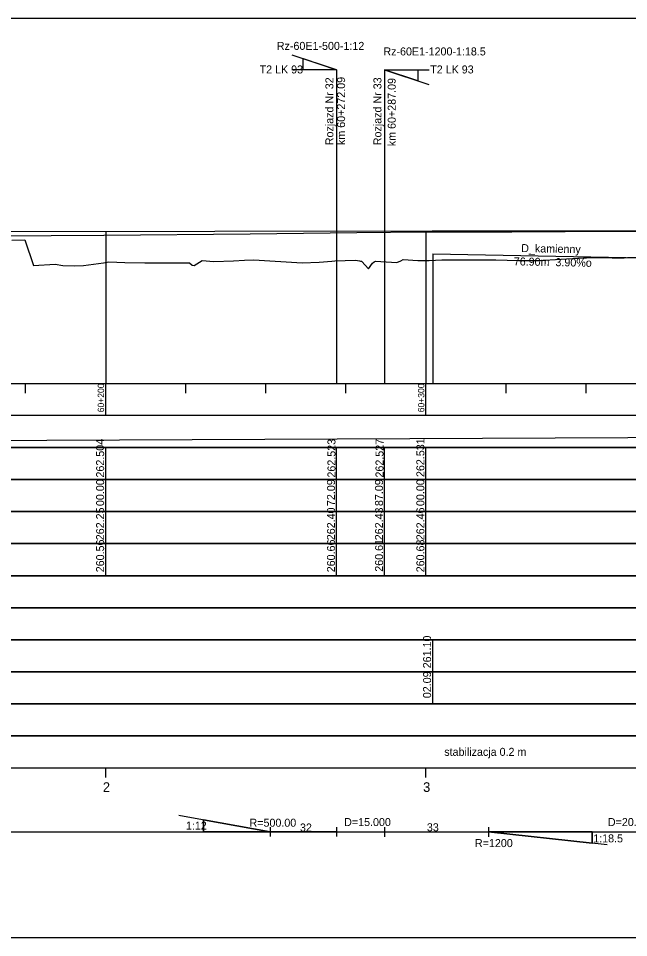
# Model space of a CAD drawing. Extents: x 6445630 to 6518227, y 5499240 to 5511716.
# Drawn here: x 6459403.9 to 6459594.5, y 5508418.3 to 5508705.3 of the extents above; entities that cross this region are included whole.
import ezdxf

# ---------------------------------------------------------------- set-up
doc = ezdxf.new("R2010")
doc.units = 0
for name, color, linetype in [('TOR_PROF-drenaze', 7, 'Continuous'), ('TOR_PROF-drenokolektory', 7, 'Continuous'), ('TOR_PROF-rowy otwarte', 7, 'Continuous'), ('TOR_PROF-rozjazdy', 7, 'Continuous'), ('TOR_PROF-tabelka-geometria T1', 7, 'Continuous'), ('TOR_PROF-tabelka-kilometracja', 7, 'Continuous'), ('TOR_PROF-tabelka-odleglosci T1', 7, 'Continuous'), ('TOR_PROF-tabelka-pochylenia proj T1', 7, 'Continuous'), ('TOR_PROF-tabelka-rodzaj rowu T1', 7, 'Continuous'), ('TOR_PROF-tabelka-rodzaj rurociagow T1', 7, 'Continuous'), ('TOR_PROF-tabelka-rowyT1', 7, 'Continuous'), ('TOR_PROF-tabelka-rurociagi T1', 7, 'Continuous'), ('TOR_PROF-tabelka-rzedne istn T1', 7, 'Continuous'), ('TOR_PROF-tabelka-rzedne proj T1', 7, 'Continuous'), ('TOR_PROF-tabelka-teren istniejacy T1', 7, 'Continuous'), ('TOR_PROF-tabelka-warstwa ochronna T1', 7, 'Continuous'), ('TOR_PROF-tor istniejacy T2', 7, 'Continuous'), ('TOR_PROF-tor projektowany', 7, 'Continuous'), ('TOR_PROF-uklad odniesienia', 7, 'Continuous'), ('TOR_PROF-warstwa ochronna', 7, 'Continuous'), ('TOR_RAMKI-dodatkowe3', 7, 'Continuous'), ('TOR_RAMKI-MASKA WYCIECIA', 7, 'Continuous'), ('TOR_W-warstwa dodatkowa 1', 7, 'Continuous')]:
    doc.layers.add(name, color=color, linetype=linetype)

msp = doc.modelspace()

# ---------------------------------------------------------------- linework, layer by layer
at = {"layer": 'TOR_PROF-drenaze'}
msp.add_lwpolyline([(6459533.3, 5508631.79), (6459610.21, 5508630.29)], dxfattribs=at)
at = {"layer": 'TOR_PROF-drenokolektory'}
msp.add_lwpolyline([(6459533.3, 5508631.79), (6459533.3, 5508596.29), (6459533.3, 5508591.29), (6459533.3, 5508591.29)], dxfattribs=at)
msp.add_lwpolyline([(6459533.3, 5508631.79), (6459533.3, 5508596.29), (6459533.3, 5508591.29), (6459533.3, 5508591.29)], dxfattribs=at)
msp.add_lwpolyline([(6459533.3, 5508631.79), (6459533.3, 5508596.29), (6459533.3, 5508591.29), (6459533.3, 5508591.29)], dxfattribs=at)
at = {"layer": 'TOR_PROF-rowy otwarte'}
msp.add_lwpolyline([(6459533.3, 5508631.79), (6459533.3, 5508596.29), (6459533.3, 5508591.29), (6459533.3, 5508591.29)], dxfattribs=at)
at = {"layer": 'TOR_PROF-rozjazdy'}
for p, q in [((6459454.06, 5508456.56), (6459482.51, 5508451.29)), ((6459461.71, 5508451.29), (6459482.51, 5508451.29)), ((6459482.51, 5508452.77), (6459482.51, 5508449.81)), ((6459503.3, 5508452.77), (6459503.3, 5508449.81)), ((6459518.3, 5508452.77), (6459518.3, 5508449.8)), ((6459550.71, 5508452.77), (6459550.71, 5508449.8)), ((6459583.12, 5508451.28), (6459550.71, 5508451.29)), ((6459587.8, 5508447.29), (6459550.71, 5508451.29))]:
    msp.add_line(p, q, dxfattribs=at)
for points in [[(6459482.51, 5508451.29), (6459461.71, 5508455.08), (6459461.71, 5508451.29)], [(6459503.3, 5508451.29), (6459482.51, 5508451.29), (6459461.71, 5508451.29), (6459461.71, 5508455.08), (6459482.51, 5508451.29)], [(6459518.3, 5508451.29), (6459550.71, 5508451.29), (6459583.12, 5508451.28), (6459583.12, 5508447.79), (6459550.71, 5508451.29)], [(6459550.71, 5508451.29), (6459583.12, 5508447.79), (6459583.12, 5508451.28)]]:
    msp.add_lwpolyline(points, dxfattribs=at)
at = {"layer": 'TOR_PROF-tabelka-geometria T1'}
for points in [[(6452331.21, 5508451.29), (6462731.21, 5508451.29)], [(6457590.67, 5508451.29), (6459780.93, 5508451.29), (6459780.93, 5508448.62), (6459865.93, 5508448.62), (6459865.93, 5508451.29), (6459945.93, 5508451.29), (6459945.93, 5508453.96), (6460030.94, 5508453.96), (6460030.94, 5508451.29), (6460430.94, 5508451.29), (6460430.94, 5508453.96), (6460512.51, 5508453.96), (6460512.51, 5508451.29), (6460592.51, 5508451.29), (6460592.51, 5508448.62), (6460674.08, 5508448.62), (6460674.08, 5508451.29), (6461733.15, 5508451.29)]]:
    msp.add_lwpolyline(points, dxfattribs=at)
at = {"layer": 'TOR_PROF-tabelka-kilometracja'}
for points in [[(6459431.21, 5508468.29), (6459431.21, 5508471.29)], [(6459531.21, 5508468.29), (6459531.21, 5508471.29)]]:
    msp.add_lwpolyline(points, dxfattribs=at)
at = {"layer": 'TOR_PROF-tabelka-odleglosci T1'}
msp.add_lwpolyline([(6452331.21, 5508551.29), (6462731.21, 5508551.29), (6462731.21, 5508561.29), (6452331.21, 5508561.29)], close=True, dxfattribs=at)
for points in [[(6459431.21, 5508551.29), (6459431.21, 5508561.29)], [(6459503.3, 5508551.29), (6459503.3, 5508561.29)], [(6459518.3, 5508551.29), (6459518.3, 5508561.29)], [(6459531.21, 5508551.29), (6459531.21, 5508561.29)]]:
    msp.add_lwpolyline(points, dxfattribs=at)
at = {"layer": 'TOR_PROF-tabelka-pochylenia proj T1'}
msp.add_lwpolyline([(6452331.21, 5508571.29), (6462731.21, 5508571.29), (6462731.21, 5508581.29), (6452331.21, 5508581.29)], close=True, dxfattribs=at)
msp.add_lwpolyline([(6459231.21, 5508572.79), (6460751.21, 5508579.79)], dxfattribs=at)
at = {"layer": 'TOR_PROF-tabelka-rodzaj rowu T1'}
for points in [[(6452331.21, 5508511.29), (6462731.21, 5508511.29), (6462731.21, 5508521.29), (6452331.21, 5508521.29)], [(6452331.21, 5508511.29), (6462731.21, 5508511.29), (6462731.21, 5508521.29), (6452331.21, 5508521.29)], [(6452331.21, 5508491.29), (6462731.21, 5508491.29), (6462731.21, 5508501.29), (6452331.21, 5508501.29)]]:
    msp.add_lwpolyline(points, close=True, dxfattribs=at)
msp.add_lwpolyline([(6459533.3, 5508491.29), (6459533.3, 5508501.29)], dxfattribs=at)
at = {"layer": 'TOR_PROF-tabelka-rowyT1'}
msp.add_lwpolyline([(6452331.21, 5508521.29), (6462731.21, 5508521.29), (6462731.21, 5508531.29), (6452331.21, 5508531.29)], close=True, dxfattribs=at)
msp.add_lwpolyline([(6452331.21, 5508521.29), (6462731.21, 5508521.29), (6462731.21, 5508531.29), (6452331.21, 5508531.29)], close=True, dxfattribs=at)
msp.add_lwpolyline([(6452331.21, 5508521.29), (6462731.21, 5508521.29), (6462731.21, 5508531.29), (6452331.21, 5508531.29)], close=True, dxfattribs=at)
at = {"layer": 'TOR_PROF-tabelka-rurociagi T1'}
msp.add_lwpolyline([(6452331.21, 5508501.29), (6462731.21, 5508501.29), (6462731.21, 5508511.29), (6452331.21, 5508511.29)], close=True, dxfattribs=at)
msp.add_lwpolyline([(6459533.3, 5508501.29), (6459533.3, 5508511.29)], dxfattribs=at)
at = {"layer": 'TOR_PROF-tabelka-rzedne istn T1'}
msp.add_lwpolyline([(6452331.21, 5508541.29), (6462731.21, 5508541.29), (6462731.21, 5508551.29), (6452331.21, 5508551.29)], close=True, dxfattribs=at)
for points in [[(6459431.21, 5508541.29), (6459431.21, 5508551.29)], [(6459503.3, 5508541.29), (6459503.3, 5508551.29)], [(6459518.3, 5508541.29), (6459518.3, 5508551.29)], [(6459531.21, 5508541.29), (6459531.21, 5508551.29)], [(6459431.21, 5508531.29), (6459431.21, 5508541.29)], [(6459431.21, 5508531.29), (6459431.21, 5508541.29)], [(6459431.21, 5508531.29), (6459431.21, 5508541.29)], [(6459431.21, 5508531.29), (6459431.21, 5508541.29)], [(6459503.3, 5508531.29), (6459503.3, 5508541.29)], [(6459518.3, 5508531.29), (6459518.3, 5508541.29)], [(6459531.21, 5508531.29), (6459531.21, 5508541.29)], [(6459531.21, 5508531.29), (6459531.21, 5508541.29)], [(6459531.21, 5508531.29), (6459531.21, 5508541.29)], [(6459531.21, 5508531.29), (6459531.21, 5508541.29)]]:
    msp.add_lwpolyline(points, dxfattribs=at)
at = {"layer": 'TOR_PROF-tabelka-rzedne proj T1'}
msp.add_lwpolyline([(6452331.21, 5508561.29), (6462731.21, 5508561.29), (6462731.21, 5508571.29), (6452331.21, 5508571.29)], close=True, dxfattribs=at)
for points in [[(6459431.21, 5508561.29), (6459431.21, 5508571.29)], [(6459503.3, 5508561.29), (6459503.3, 5508571.29)], [(6459518.3, 5508561.29), (6459518.3, 5508571.29)], [(6459531.21, 5508561.29), (6459531.21, 5508571.29)]]:
    msp.add_lwpolyline(points, dxfattribs=at)
at = {"layer": 'TOR_PROF-tabelka-teren istniejacy T1'}
msp.add_line((6459518.3, 5508452.77), (6459518.3, 5508449.8), dxfattribs=at)
msp.add_lwpolyline([(6452331.21, 5508531.29), (6462731.21, 5508531.29), (6462731.21, 5508541.29), (6452331.21, 5508541.29)], close=True, dxfattribs=at)
msp.add_lwpolyline([(6452331.21, 5508531.29), (6462731.21, 5508531.29), (6462731.21, 5508541.29), (6452331.21, 5508541.29)], close=True, dxfattribs=at)
msp.add_lwpolyline([(6452331.21, 5508531.29), (6462731.21, 5508531.29), (6462731.21, 5508541.29), (6452331.21, 5508541.29)], close=True, dxfattribs=at)
msp.add_lwpolyline([(6452331.21, 5508531.29), (6462731.21, 5508531.29), (6462731.21, 5508541.29), (6452331.21, 5508541.29)], close=True, dxfattribs=at)
at = {"layer": 'TOR_PROF-tabelka-warstwa ochronna T1'}
msp.add_lwpolyline([(6452331.21, 5508481.29), (6462731.21, 5508481.29), (6462731.21, 5508491.29), (6452331.21, 5508491.29)], close=True, dxfattribs=at)
at = {"layer": 'TOR_PROF-tor istniejacy T2'}
msp.add_lwpolyline([(6459879.79, 5508639.74), (6459830.31, 5508639.59), (6459780.15, 5508639.54), (6459763.47, 5508639.39), (6459730.24, 5508639.29), (6459680.5, 5508639.29), (6459630.51, 5508639.04), (6459597.28, 5508638.79), (6459591.3, 5508638.74), (6459558.07, 5508638.59), (6459530.72, 5508638.59), (6459509.57, 5508638.34), (6459476.34, 5508637.94), (6459430.67, 5508637.54), (6459381.22, 5508637.14), (6459331.37, 5508636.74), (6459281.19, 5508636.39), (6459231.27, 5508636.04), (6459181.17, 5508635.64), (6459130.56, 5508635.34), (6459081.98, 5508635.04), (6459033.74, 5508634.74), (6458981.86, 5508634.39), (6458930.5, 5508633.99)], dxfattribs=at)
at = {"layer": 'TOR_PROF-tor projektowany'}
for p, q in [((6459231.21, 5508638.54), (6460751.21, 5508640.59)), ((6459231.21, 5508638.54), (6460751.21, 5508640.59)), ((6459405.94, 5508636.13), (6459408.69, 5508628.17)), ((6459430.47, 5508628.96), (6459432.21, 5508629.26)), ((6459432.21, 5508629.26), (6459437.16, 5508629.08)), ((6459458.82, 5508628.12), (6459461.36, 5508629.71)), ((6459461.36, 5508629.71), (6459465.02, 5508629.38)), ((6459465.02, 5508629.38), (6459471.09, 5508629.56)), ((6459471.09, 5508629.56), (6459474.55, 5508629.8)), ((6459474.55, 5508629.8), (6459477.46, 5508629.88)), ((6459477.46, 5508629.88), (6459492.52, 5508629.02)), ((6459497.83, 5508629.2), (6459501.86, 5508629.54)), ((6459501.86, 5508629.54), (6459502.8, 5508629.59)), ((6459502.8, 5508629.59), (6459509.17, 5508629.78)), ((6459509.17, 5508629.78), (6459510.43, 5508629.59)), ((6459510.43, 5508629.59), (6459510.49, 5508629.58)), ((6459510.49, 5508629.58), (6459510.74, 5508629.54)), ((6459510.74, 5508629.54), (6459511.09, 5508629.48)), ((6459511.09, 5508629.48), (6459511.19, 5508629.38)), ((6459511.19, 5508629.38), (6459513.24, 5508627.13)), ((6459514.55, 5508628.89), (6459515.05, 5508629.33)), ((6459515.05, 5508629.33), (6459515.44, 5508629.51)), ((6459515.44, 5508629.51), (6459522.11, 5508629.06)), ((6459522.11, 5508629.06), (6459523.33, 5508629.64)), ((6459523.33, 5508629.64), (6459524.11, 5508630.03)), ((6459524.11, 5508630.03), (6459528.71, 5508629.7)), ((6459528.71, 5508629.7), (6459532.24, 5508629.72)), ((6459532.24, 5508629.72), (6459536.21, 5508629.89)), ((6459536.21, 5508629.89), (6459553.04, 5508629.89)), ((6459553.04, 5508629.89), (6459556.51, 5508629.77)), ((6459556.51, 5508629.77), (6459560.1, 5508629.67)), ((6459560.1, 5508629.67), (6459563.18, 5508629.7)), ((6459563.18, 5508629.7), (6459566.48, 5508629.66)), ((6459566.48, 5508629.66), (6459580.35, 5508630.54)), ((6459580.35, 5508630.54), (6459581.34, 5508630.55)), ((6459581.34, 5508630.55), (6459583.05, 5508630.62)), ((6459583.05, 5508630.62), (6459586.17, 5508630.62)), ((6459586.17, 5508630.62), (6459589.32, 5508630.58)), ((6459589.32, 5508630.58), (6459593.13, 5508630.58)), ((6459593.13, 5508630.58), (6459594.16, 5508630.62)), ((6459594.16, 5508630.62), (6459597.66, 5508630.62)), ((6459408.69, 5508628.17), (6459415.44, 5508628.52)), ((6459415.44, 5508628.52), (6459417.79, 5508628.16)), ((6459417.79, 5508628.16), (6459421.34, 5508628.05)), ((6459421.34, 5508628.05), (6459424.3, 5508628.1)), ((6459424.3, 5508628.1), (6459430.47, 5508628.96)), ((6459437.16, 5508629.08), (6459443.4, 5508628.96)), ((6459443.4, 5508628.96), (6459446.67, 5508628.96)), ((6459446.67, 5508628.96), (6459457.39, 5508628.99)), ((6459457.39, 5508628.99), (6459458.19, 5508628.28)), ((6459458.19, 5508628.28), (6459458.82, 5508628.12)), ((6459492.52, 5508629.02), (6459497.83, 5508629.2)), ((6459513.24, 5508627.13), (6459514.55, 5508628.89))]:
    msp.add_line(p, q, dxfattribs=at)
for points in [[(6459431.21, 5508638.81), (6459431.21, 5508596.29), (6459431.21, 5508591.29), (6459431.21, 5508591.29)], [(6459431.21, 5508638.81), (6459431.21, 5508596.29), (6459431.21, 5508591.29), (6459431.21, 5508591.29)], [(6459531.21, 5508638.94), (6459531.21, 5508596.29), (6459531.21, 5508591.29), (6459531.21, 5508591.29)], [(6459531.21, 5508638.94), (6459531.21, 5508596.29), (6459531.21, 5508591.29), (6459531.21, 5508591.29)]]:
    msp.add_lwpolyline(points, dxfattribs=at)
at = {"layer": 'TOR_PROF-uklad odniesienia'}
for p, q in [((6452331.21, 5508591.29), (6462731.21, 5508591.29)), ((6452331.21, 5508591.29), (6462731.21, 5508591.29)), ((6459406.21, 5508588.29), (6459406.21, 5508591.29)), ((6459406.21, 5508588.29), (6459406.21, 5508591.29)), ((6459431.21, 5508581.29), (6459431.21, 5508591.29)), ((6459431.21, 5508581.29), (6459431.21, 5508591.29)), ((6459456.21, 5508588.29), (6459456.21, 5508591.29)), ((6459456.21, 5508588.29), (6459456.21, 5508591.29)), ((6459481.21, 5508588.29), (6459481.21, 5508591.29)), ((6459481.21, 5508588.29), (6459481.21, 5508591.29)), ((6459506.21, 5508588.29), (6459506.21, 5508591.29)), ((6459506.21, 5508588.29), (6459506.21, 5508591.29)), ((6459531.21, 5508581.29), (6459531.21, 5508591.29)), ((6459531.21, 5508581.29), (6459531.21, 5508591.29)), ((6459556.21, 5508588.29), (6459556.21, 5508591.29)), ((6459556.21, 5508588.29), (6459556.21, 5508591.29)), ((6459581.21, 5508588.29), (6459581.21, 5508591.29)), ((6459581.21, 5508588.29), (6459581.21, 5508591.29))]:
    msp.add_line(p, q, dxfattribs=at)
at = {"layer": 'TOR_PROF-warstwa ochronna'}
msp.add_lwpolyline([(6452331.21, 5508471.29), (6462731.21, 5508471.29), (6462731.21, 5508481.29), (6452331.21, 5508481.29)], close=True, dxfattribs=at)
at = {"layer": 'TOR_RAMKI-dodatkowe3'}
for p, q in [((6459401.94, 5508636.04), (6459405.94, 5508636.13)), ((6459405.94, 5508636.13), (6459408.69, 5508628.17)), ((6459430.47, 5508628.96), (6459432.21, 5508629.26)), ((6459432.21, 5508629.26), (6459437.16, 5508629.08)), ((6459458.82, 5508628.12), (6459461.36, 5508629.71)), ((6459461.36, 5508629.71), (6459465.02, 5508629.38)), ((6459465.02, 5508629.38), (6459471.09, 5508629.56)), ((6459471.09, 5508629.56), (6459474.55, 5508629.8)), ((6459474.55, 5508629.8), (6459477.46, 5508629.88)), ((6459477.46, 5508629.88), (6459492.52, 5508629.02)), ((6459497.83, 5508629.2), (6459501.86, 5508629.54)), ((6459501.86, 5508629.54), (6459502.8, 5508629.59)), ((6459502.8, 5508629.59), (6459509.17, 5508629.78)), ((6459509.17, 5508629.78), (6459510.43, 5508629.59)), ((6459510.43, 5508629.59), (6459510.49, 5508629.58)), ((6459510.49, 5508629.58), (6459510.74, 5508629.54)), ((6459510.74, 5508629.54), (6459511.09, 5508629.48)), ((6459511.09, 5508629.48), (6459511.19, 5508629.38)), ((6459511.19, 5508629.38), (6459513.24, 5508627.13)), ((6459514.55, 5508628.89), (6459515.05, 5508629.33)), ((6459515.05, 5508629.33), (6459515.44, 5508629.51)), ((6459515.44, 5508629.51), (6459522.11, 5508629.06)), ((6459522.11, 5508629.06), (6459523.33, 5508629.64)), ((6459523.33, 5508629.64), (6459524.11, 5508630.03)), ((6459524.11, 5508630.03), (6459528.71, 5508629.7)), ((6459528.71, 5508629.7), (6459532.24, 5508629.72)), ((6459532.24, 5508629.72), (6459536.21, 5508629.89)), ((6459536.21, 5508629.89), (6459553.04, 5508629.89)), ((6459553.04, 5508629.89), (6459556.51, 5508629.77)), ((6459556.51, 5508629.77), (6459560.1, 5508629.67)), ((6459560.1, 5508629.67), (6459563.18, 5508629.7)), ((6459563.18, 5508629.7), (6459566.48, 5508629.66)), ((6459566.48, 5508629.66), (6459580.35, 5508630.54)), ((6459580.35, 5508630.54), (6459581.34, 5508630.55)), ((6459581.34, 5508630.55), (6459583.05, 5508630.62)), ((6459583.05, 5508630.62), (6459586.17, 5508630.62)), ((6459586.17, 5508630.62), (6459589.32, 5508630.58)), ((6459589.32, 5508630.58), (6459593.13, 5508630.58)), ((6459593.13, 5508630.58), (6459594.16, 5508630.62)), ((6459594.16, 5508630.62), (6459597.66, 5508630.62)), ((6459408.69, 5508628.17), (6459415.44, 5508628.52)), ((6459415.44, 5508628.52), (6459417.79, 5508628.16)), ((6459417.79, 5508628.16), (6459421.34, 5508628.05)), ((6459421.34, 5508628.05), (6459424.3, 5508628.1)), ((6459424.3, 5508628.1), (6459430.47, 5508628.96)), ((6459437.16, 5508629.08), (6459443.4, 5508628.96)), ((6459443.4, 5508628.96), (6459446.67, 5508628.96)), ((6459446.67, 5508628.96), (6459457.39, 5508628.99)), ((6459457.39, 5508628.99), (6459458.19, 5508628.28)), ((6459458.19, 5508628.28), (6459458.82, 5508628.12)), ((6459492.52, 5508629.02), (6459497.83, 5508629.2)), ((6459513.24, 5508627.13), (6459514.55, 5508628.89))]:
    msp.add_line(p, q, dxfattribs=at)
at = {"layer": 'TOR_RAMKI-MASKA WYCIECIA'}
msp.add_lwpolyline([(6459211.14, 5508418.29), (6460761.14, 5508418.29), (6460761.14, 5508705.29), (6459211.14, 5508705.29)], close=True, dxfattribs=at)
at = {"layer": 'TOR_W-warstwa dodatkowa 1'}
for p, q in [((6459503.24, 5508689.27), (6459489.46, 5508693.85)), ((6459503.24, 5508689.27), (6459489.32, 5508689.27)), ((6459503.24, 5508689.27), (6459489.32, 5508689.27)), ((6459503.24, 5508689.22), (6459489.32, 5508689.22)), ((6459503.24, 5508689.22), (6459489.32, 5508689.22)), ((6459503.3, 5508689.24), (6459503.3, 5508591.29)), ((6459518.3, 5508689.24), (6459518.3, 5508591.29)), ((6459518.3, 5508689.24), (6459532.22, 5508689.24)), ((6459518.3, 5508689.24), (6459532.22, 5508689.24)), ((6459518.3, 5508689.24), (6459532.22, 5508689.24)), ((6459518.3, 5508689.24), (6459532.22, 5508689.24)), ((6459518.3, 5508689.24), (6459532.08, 5508684.66))]:
    msp.add_line(p, q, dxfattribs=at)
for points in [[(6459492.84, 5508692.73), (6459503.24, 5508689.27), (6459492.84, 5508689.27), (6459492.84, 5508692.73)], [(6459503.24, 5508689.27), (6459492.84, 5508689.27), (6459492.84, 5508692.73), (6459503.24, 5508689.27)], [(6459518.3, 5508689.24), (6459528.7, 5508689.24), (6459528.7, 5508685.78), (6459518.3, 5508689.24)]]:
    msp.add_lwpolyline(points, dxfattribs=at)

# ---------------------------------------------------------------- texts
at = {"layer": 'TOR_PROF-drenaze'}
for s, p in [('D_kamienny', (6459560.93, 5508632.33)), ('76.90m  3.90%o  ', (6459558.61, 5508628.19))]:
    msp.add_text(s, height=2.5, rotation=358.8826, dxfattribs=at).set_placement(p)
at = {"layer": 'TOR_PROF-rozjazdy'}
for s, p in [('1:12', (6459456.25, 5508451.99)), ('R=500.00', (6459476.11, 5508452.91)), ('32', (6459491.87, 5508451.42)), ('33', (6459531.49, 5508451.49)), ('R=1200', (6459546.5, 5508446.55))]:
    msp.add_text(s, height=2.5, dxfattribs=at).set_placement(p)
msp.add_text('1:18.5', height=2.5, rotation=0.0037, dxfattribs=at).set_placement((6459583.43, 5508448.02))
at = {"layer": 'TOR_PROF-tabelka-geometria T1'}
for s, p in [('D=15.000', (6459505.66, 5508453.12)), ('D=20.890', (6459588.01, 5508453.12))]:
    msp.add_text(s, height=2.5, dxfattribs=at).set_placement(p)
at = {"layer": 'TOR_PROF-tabelka-kilometracja'}
for s, p in [('2', (6459430.33, 5508463.79)), ('3', (6459530.32, 5508463.79))]:
    msp.add_text(s, height=3, dxfattribs=at).set_placement(p)
at = {"layer": 'TOR_PROF-tabelka-odleglosci T1'}
for s, p in [('00.00', (6459430.71, 5508553.03)), ('72.09', (6459502.8, 5508553.03)), ('87.09', (6459517.8, 5508553.03)), ('00.00', (6459530.71, 5508553.03))]:
    msp.add_text(s, height=2.5, rotation=90, dxfattribs=at).set_placement(p)
at = {"layer": 'TOR_PROF-tabelka-rodzaj rurociagow T1'}
msp.add_text('02.09', height=2.5, rotation=90, dxfattribs=at).set_placement((6459532.8, 5508493.04))
at = {"layer": 'TOR_PROF-tabelka-rurociagi T1'}
msp.add_text('261.10', height=2.5, rotation=90, dxfattribs=at).set_placement((6459532.8, 5508502.36))
at = {"layer": 'TOR_PROF-tabelka-rzedne istn T1'}
for s, p in [('262.25', (6459430.71, 5508542.35)), ('262.40', (6459502.8, 5508542.36)), ('262.43', (6459517.8, 5508542.35)), ('262.46', (6459530.71, 5508542.35)), ('260.56', (6459430.71, 5508532.35)), ('260.66', (6459502.8, 5508532.35)), ('260.61', (6459517.8, 5508532.52)), ('260.68', (6459530.71, 5508532.35))]:
    msp.add_text(s, height=2.5, rotation=90, dxfattribs=at).set_placement(p)
at = {"layer": 'TOR_PROF-tabelka-rzedne proj T1'}
for s, p in [('262.504', (6459430.71, 5508561.93)), ('262.523', (6459502.95, 5508561.92)), ('262.527', (6459517.95, 5508561.93)), ('262.531', (6459530.71, 5508562.09))]:
    msp.add_text(s, height=2.5, rotation=90, dxfattribs=at).set_placement(p)
at = {"layer": 'TOR_PROF-uklad odniesienia'}
for s, p in [('60+200', (6459430.71, 5508582.31)), ('60+200', (6459430.71, 5508582.31)), ('60+300', (6459530.71, 5508582.31)), ('60+300', (6459530.71, 5508582.31))]:
    msp.add_text(s, height=2, rotation=90, dxfattribs=at).set_placement(p)
at = {"layer": 'TOR_PROF-warstwa ochronna'}
msp.add_text('stabilizacja 0.2 m', height=2.5, rotation=360, dxfattribs=at).set_placement((6459536.92, 5508475.04))
at = {"layer": 'TOR_W-warstwa dodatkowa 1'}
for s, p in [('Rz-60E1-500-1:12', (6459484.63, 5508695.45)), ('Rz-60E1-1200-1:18.5', (6459517.91, 5508693.72)), ('T2 LK 93', (6459479.26, 5508688.1)), ('T2 LK 93', (6459532.53, 5508688.1))]:
    msp.add_text(s, height=2.5, dxfattribs=at).set_placement(p)
for s, p in [('Rozjazd Nr 32', (6459502.3, 5508665.69)), ('km 60+272.09', (6459505.95, 5508665.74)), ('Rozjazd Nr 33', (6459517.3, 5508665.69)), ('km 60+287.09', (6459521.76, 5508665.39))]:
    msp.add_text(s, height=2.5, rotation=90, dxfattribs=at).set_placement(p)

doc.saveas('drawing.dxf')
